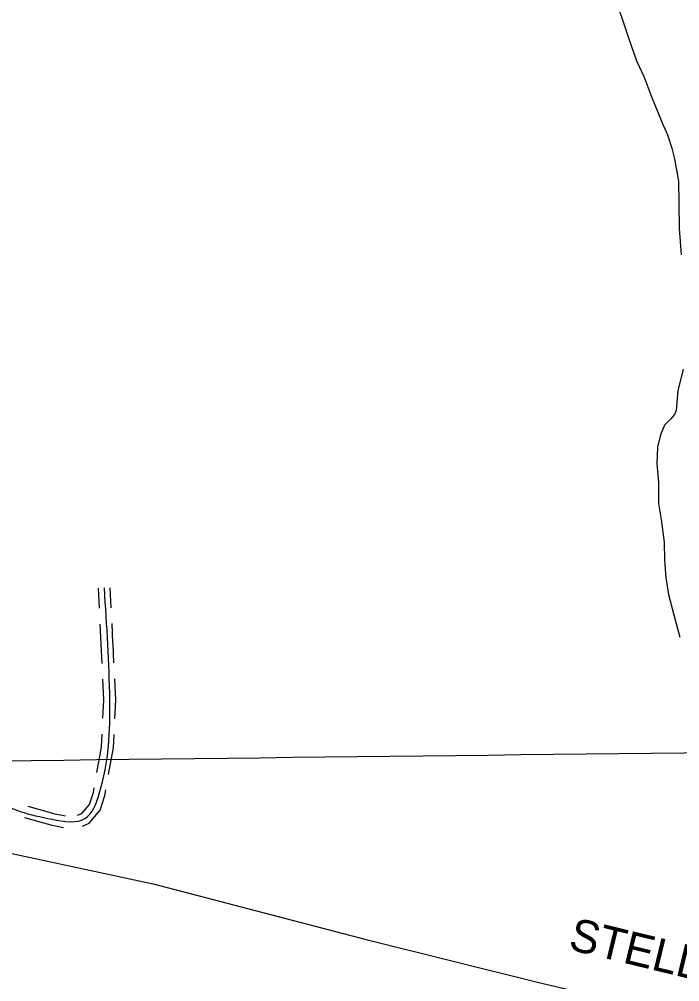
# Model space of a CAD drawing. Extents: x 3683613 to 3738215, y 469626 to 495384.
# Drawn here: x 3709888 to 3711559, y 480796 to 483230 of the extents above; entities that cross this region are included whole.
import ezdxf

# ---------------------------------------------------------------- set-up
doc = ezdxf.new("R2010")
doc.units = 0
for name, color, linetype in [('V-GRID-MAJR', 7, 'Continuous'), ('V-RIVR-IDEN', 7, 'Continuous'), ('V-ROAD-CNTR', 7, 'Continuous'), ('V-TOPO-SHOR', 7, 'Continuous')]:
    doc.layers.add(name, color=color, linetype=linetype)

msp = doc.modelspace()

# ---------------------------------------------------------------- linework, layer by layer
at = {"layer": 'V-GRID-MAJR'}
msp.add_spline([(3687787.4, 481100.8), (3693072.3, 481160.4), (3698357.2, 481220.7), (3703642.1, 481281.8), (3708927, 481343.7), (3714211.8, 481406.4), (3719496.7, 481469.8)], degree=3, dxfattribs=at)
at = {"layer": 'V-ROAD-CNTR'}
for points in [[(3710090.4, 481740.4), (3710087.9, 481790.8)], [(3710120.3, 481741.8), (3710117.9, 481792.3)], [(3710094.8, 481650.5), (3710092.3, 481700.4)], [(3710124.7, 481651.9), (3710122.3, 481701.9)], [(3710097.2, 481600.5), (3710094.8, 481649.2), (3710094.8, 481650.5)], [(3710127.2, 481602), (3710124.8, 481650.7), (3710124.7, 481651.9)], [(3710099.4, 481462.2), (3710101.7, 481508.3), (3710099.1, 481560.6)], [(3710129.4, 481460.7), (3710131.7, 481508.3), (3710129.1, 481562)], [(3710093, 481374.4), (3710095.9, 481390.9), (3710097.4, 481422.2)], [(3710122.5, 481369.2), (3710125.8, 481387.5), (3710127.4, 481420.7)], [(3710084.3, 481325.2), (3710093, 481374.4)], [(3710113.8, 481319.9), (3710122.5, 481369.2)], [(3710035.1, 481216.6), (3710045.9, 481221.4), (3710065.6, 481244.3), (3710075.2, 481274.1), (3710077.3, 481285.8)], [(3710047.3, 481189.2), (3710064.3, 481196.7), (3710092.2, 481229.3), (3710104.4, 481266.8), (3710106.8, 481280.6)], [(3709909.3, 481239.6), (3709957.4, 481226)], [(3709901.2, 481210.7), (3709949.3, 481197.2)], [(3709957.4, 481226), (3709974.1, 481221.3), (3710005, 481215.4)], [(3709949.3, 481197.2), (3709967.2, 481192.1), (3709999.3, 481185.9)]]:
    msp.add_lwpolyline(points, dxfattribs=at)
for points in [[(3712936.1, 483003.9), (3712872.3, 483143.7), (3712762.9, 483230.9), (3712600.2, 483342.8), (3712499.7, 483403.2), (3712449.9, 483483), (3712350.6, 483687.1), (3712208.7, 483953.7), (3712112.6, 484202.3), (3712056.5, 484321.3), (3711977.3, 484414.3), (3711816, 484507.1), (3711713.2, 484560.4), (3711522.7, 484658.1), (3711320.6, 484751.3), (3711169.1, 484812.3), (3711112, 484858.8), (3711100.7, 484872.8)], [(3707523.1, 483114.9), (3707490.2, 482924.7), (3707446.6, 482712.2), (3707397.6, 482515.2), (3707356.9, 482278.1), (3707309.9, 482090.1), (3707277.3, 481941), (3707249.6, 481852.9), (3707268.4, 481840.9), (3707496.5, 481788.2), (3708015.7, 481652.9), (3708419.5, 481554.3), (3709017.7, 481385.5), (3709263.5, 481361), (3709384.2, 481421.3), (3709560.6, 481418.8), (3709688.7, 481377.3), (3709821.6, 481259.9), (3709970.7, 481206.7), (3710055.1, 481209.1), (3710089.8, 481270.5), (3710116.7, 481508.3), (3710102.9, 481791.6)]]:
    msp.add_spline(points, degree=3, dxfattribs=at)
at = {"layer": 'V-TOPO-SHOR'}
for points in [[(3711340.9, 483391.3), (3711361.2, 483359.6), (3711375.7, 483328.1), (3711394.7, 483284.4), (3711411, 483236.1), (3711428.4, 483186.2), (3711449.6, 483125.2), (3711468.2, 483083.7), (3711486.1, 483036.4), (3711514, 482968), (3711527.5, 482938), (3711538.4, 482903.9), (3711545.2, 482877.1), (3711555.1, 482821.1), (3711556.6, 482764.7), (3711557.5, 482701.1), (3711562, 482634.7)], [(3711566.9, 482345), (3711553.4, 482289.9), (3711549.8, 482240.4), (3711545.5, 482230.6), (3711535.9, 482219.3), (3711520.4, 482203.4), (3711510.1, 482178.6), (3711502.2, 482147.4), (3711500.4, 482106.7), (3711505.2, 482058.6), (3711505.2, 482005.4), (3711511.2, 481964.6), (3711519.5, 481907.1), (3711520.3, 481861.6), (3711523.6, 481817.2), (3711530.1, 481774.8), (3711543.7, 481723.4), (3711558.9, 481667.3)], [(3709754.1, 481144.1), (3710226.4, 481042.8), (3710765.5, 480902.6), (3711201.8, 480794), (3711780.7, 480657.7), (3712233.9, 480551.3), (3712712.7, 480429.1), (3713316, 480285.7), (3714069.9, 480106)]]:
    msp.add_lwpolyline(points, dxfattribs=at)

# ---------------------------------------------------------------- texts
at = {"layer": 'V-RIVR-IDEN'}
msp.add_text('STELLA CANAL', height=83, rotation=346.3633, dxfattribs=at).set_placement((3711274, 480878))

doc.saveas('drawing.dxf')
